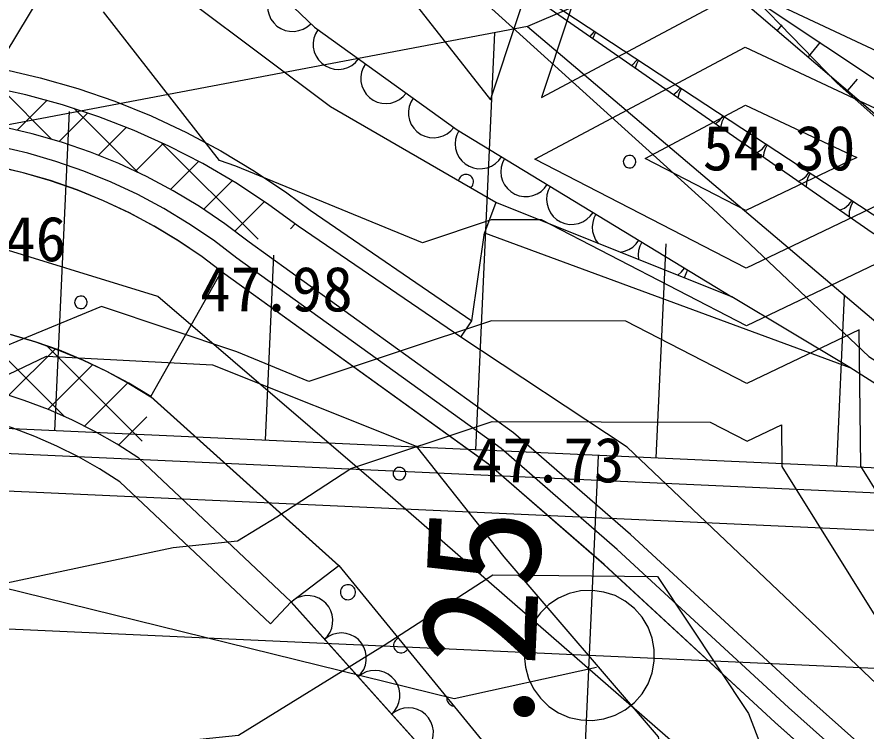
# Model space of a CAD drawing. Extents: x 42655 to 43811, y -141820 to -141156.
# Drawn here: x 43576.76 to 43593.71, y -141348.78 to -141334.52 of the extents above; entities that cross this region are included whole.
import ezdxf

# ---------------------------------------------------------------- set-up
doc = ezdxf.new("R2010")
doc.units = 0
for name, color, linetype in [('D-BMK-HTXT_1', 7, 'Continuous'), ('D-BMK_1', 7, 'Continuous'), ('D-STR-STR4_1', 7, 'Continuous'), ('D-STR_1', 7, 'Continuous'), ('ZE_HICN', 7, 'Continuous'), ('ZE_LWCN', 7, 'Continuous'), ('地形', 7, 'Continuous'), ('現況水路ﾊｯﾁ', 7, 'Continuous'), ('現況道路ﾊｯﾁ', 7, 'Continuous')]:
    doc.layers.add(name, color=color, linetype=linetype)

msp = doc.modelspace()

# ---------------------------------------------------------------- linework, layer by layer
at = {"layer": 'D-BMK-HTXT_1'}
msp.add_line((43588.005, -141351.271), (43588.367, -141343.279), dxfattribs=at)
msp.add_lwpolyline([(43586.886, -141347.275), (43586.907, -141347.507), (43586.969, -141347.732), (43587.07, -141347.942), (43587.207, -141348.13), (43587.375, -141348.291), (43587.57, -141348.42), (43587.784, -141348.511), (43588.012, -141348.563), (43588.244, -141348.574), (43588.475, -141348.542), (43588.697, -141348.47), (43588.902, -141348.36), (43589.084, -141348.215), (43589.238, -141348.039), (43589.357, -141347.839), (43589.439, -141347.621), (43589.481, -141347.391), (43589.481, -141347.158), (43589.439, -141346.929), (43589.357, -141346.711), (43589.238, -141346.511), (43589.084, -141346.335), (43588.902, -141346.19), (43588.697, -141346.08), (43588.475, -141346.008), (43588.244, -141345.976), (43588.011, -141345.987), (43587.784, -141346.039), (43587.57, -141346.13), (43587.375, -141346.259), (43587.207, -141346.42), (43587.07, -141346.608), (43586.969, -141346.818), (43586.907, -141347.043), (43586.886, -141347.275)], dxfattribs=at)
at = {"layer": 'D-BMK_1'}
msp.add_lwpolyline([(43648.124, -141349.997), (43439.808, -141340.537)], dxfattribs=at)
at = {"layer": 'D-STR-STR4_1'}
for p, q in [((43592.028, -141334.679), (43591.933, -141334.793)), ((43585.92, -141343.168), (43586.298, -141334.838)), ((43592.79, -141335.028), (43592.548, -141335.318)), ((43593.529, -141335.766), (43593.339, -141335.994)), ((43577.519, -141342.786), (43577.809, -141336.411)), ((43589.521, -141343.331), (43589.716, -141339.053)), ((43581.72, -141342.977), (43581.887, -141339.283)), ((43593.123, -141343.495), (43593.278, -141340.085))]:
    msp.add_line(p, q, dxfattribs=at)
for points in [[(43638.316, -141345.547), (43628.353, -141344.508), (43603.668, -141342.28), (43590.203, -141333.314)], [(43586.948, -141334.715), (43568.578, -141338.198), (43558.398, -141341.918)]]:
    msp.add_lwpolyline(points, dxfattribs=at)
at = {"layer": 'D-STR_1'}
msp.add_line((43648.306, -141346.001), (43558.398, -141341.918), dxfattribs=at)
for points in [[(43586.948, -141334.715), (43597.534, -141343.695), (43602.616, -141343.926), (43590.203, -141333.314), (43586.948, -141334.715)], [(43648.283, -141346.5), (43439.967, -141337.04)], [(43648.249, -141347.25), (43439.933, -141337.79)]]:
    msp.add_lwpolyline(points, dxfattribs=at)
at = {"layer": 'ZE_HICN'}
for points in [[(43588.867, -141331.191), (43587.229, -141336.129), (43591.289, -141333.965), (43595.09, -141335.755), (43596.388, -141336.398), (43597.085, -141336.471), (43597.832, -141337.311), (43601.507, -141342.702), (43602.007, -141342.848), (43606.596, -141342.884)], [(43601.514, -141349.65), (43601.508, -141349.619), (43600.742, -141344.396), (43596.432, -141345.501), (43595.178, -141343.487), (43595.12, -141338.874), (43591.321, -141340.694), (43587.227, -141338.578), (43586.223, -141338.575), (43584.856, -141339.031), (43581.129, -141337.502), (43580.804, -141337.392), (43578.487, -141334.423)]]:
    msp.add_lwpolyline(points, dxfattribs=at)
at = {"layer": 'ZE_LWCN'}
for points in [[(43576.034, -141336.077), (43578.956, -141331.238), (43577.483, -141326.89), (43581.089, -141328.997), (43583.104, -141328.777), (43586.169, -141327.377), (43589.871, -141331.186), (43588.915, -141334.067), (43591.283, -141332.804), (43593.5, -141333.849), (43596.383, -141335.275), (43597.93, -141335.438), (43599.586, -141337.303), (43601.494, -141340.102), (43603.722, -141340.751), (43606.586, -141340.773), (43611.686, -141343.408), (43616.769, -141342.216), (43617.799, -141342.131), (43621.861, -141343.019)], [(43586.211, -141336.176), (43587.863, -141331.196), (43586.179, -141329.462), (43582.325, -141331.222), (43586.211, -141336.176)], [(43587.098, -141337.362), (43591.294, -141335.126), (43595.955, -141337.32), (43591.315, -141339.542), (43587.098, -141337.362)], [(43589.3, -141337.352), (43591.3, -141336.286), (43593.52, -141337.332), (43591.31, -141338.39), (43589.3, -141337.352)], [(43621.865, -141343.968), (43618.421, -141345.359), (43619.011, -141349.536), (43618.619, -141351.724), (43616.816, -141352.254), (43611.745, -141355.733), (43607.372, -141356.615), (43606.66, -141356.449), (43606.01, -141356.548), (43603.971, -141355.77), (43601.557, -141353.302), (43598.972, -141352.759), (43598.387, -141349.634), (43598.093, -141347.635), (43596.444, -141348.058), (43593.602, -141343.494), (43593.569, -141340.772), (43591.326, -141341.846), (43588.91, -141340.597), (43586.232, -141340.589), (43582.587, -141341.805), (43581.147, -141341.214), (43578.449, -141340.303), (43576.059, -141341.292)], [(43576.081, -141345.923), (43579.876, -141345.121), (43581.165, -141344.987), (43581.95, -141344.503), (43583.426, -141343.542), (43586.242, -141342.603), (43590.593, -141342.616), (43591.332, -141342.998), (43592.017, -141342.67), (43592.027, -141343.502), (43594.08, -141346.799), (43595.179, -141349.649), (43596.392, -141355.7), (43596.393, -141355.806), (43596.462, -141355.829), (43596.481, -141355.838), (43596.505, -141355.835), (43601.571, -141356.219), (43605.16, -141357.587)], [(43576.411, -141349.358), (43581.183, -141348.863), (43584.091, -141347.072), (43586.256, -141345.662), (43589.541, -141345.698), (43591.357, -141348.435), (43591.832, -141349.665), (43591.981, -141350.408), (43592.007, -141355.827), (43595.529, -141356.97), (43596.488, -141357.434), (43597.72, -141357.293), (43601.577, -141357.585), (43604.31, -141358.627), (43606.669, -141358.27), (43609.253, -141358.872), (43611.757, -141358.367), (43614.503, -141359.042), (43616.841, -141357.425), (43621.668, -141355.994)]]:
    msp.add_lwpolyline(points, dxfattribs=at)
at = {"layer": '地形'}
for p, q in [((43576.457, -141335.968), (43577.452, -141336.962)), ((43577.362, -141336.188), (43576.769, -141336.781)), ((43577.898, -141336.347), (43579.181, -141337.63)), ((43578.173, -141336.438), (43577.603, -141337.008)), ((43578.945, -141336.727), (43578.387, -141337.284)), ((43579.682, -141337.05), (43579.127, -141337.605)), ((43579.643, -141337.032), (43581.573, -141338.962)), ((43580.386, -141337.407), (43579.827, -141337.966)), ((43581.059, -141337.794), (43580.487, -141338.366)), ((43581.702, -141338.212), (43581.111, -141338.803)), ((43582.317, -141338.658), (43582.222, -141338.753)), ((43585.842, -141340.589), (43586.094, -141338.833)), ((43579.431, -141342.106), (43580.844, -141339.606)), ((43585.618, -141340.921), (43585.842, -141340.589)), ((43575.902, -141340.699), (43577.703, -141342.499)), ((43577.531, -141341.15), (43576.602, -141342.079)), ((43577.349, -141341.084), (43579.259, -141342.995)), ((43578.277, -141341.464), (43577.381, -141342.36)), ((43578.975, -141341.827), (43578.108, -141342.694)), ((43579.353, -141342.51), (43578.788, -141343.074)), ((43582.232, -141346.205), (43581.82, -141346.641))]:
    msp.add_line(p, q, dxfattribs=at)
for points in [[(43574.814, -141313.867), (43574.061, -141317.628), (43574.061, -141320.219), (43575.232, -141321.221), (43578.075, -141322.559), (43580.334, -141325.233), (43583.512, -141327.824), (43587.108, -141331.083), (43590.621, -141333.256), (43593.13, -141335.847), (43595.388, -141337.853), (43597.145, -141339.273), (43600.239, -141342.199), (43602.999, -141344.204), (43606.261, -141344.873), (43611.781, -141345.207), (43621.483, -141345.458)], [(43549.208, -141319.961), (43556.867, -141320.753), (43567.431, -141322.178), (43571.973, -141322.864), (43574.086, -141324.131), (43583.297, -141331.692), (43590.642, -141338.347), (43593.759, -141341.303), (43600.265, -141345.426), (43603.065, -141346.799), (43608.248, -141348.229), (43613.847, -141348.387), (43631.813, -141349.201), (43653.781, -141346.583), (43661.115, -141345.834), (43670.949, -141346.829), (43671.768, -141347.675)], [(43628.738, -141345.821), (43620.496, -141346.308), (43614.344, -141346.486), (43609.411, -141345.917), (43606.922, -141345.575), (43602.787, -141344.666), (43600.173, -141343.368), (43595.089, -141339.575), (43593.827, -141338.836), (43587.334, -141334.324), (43581.848, -141330.333), (43581.132, -141329.474), (43575.037, -141323.875), (43570.779, -141321.115)], [(43570.779, -141321.115), (43574.951, -141323.21), (43580.168, -141327.49), (43580.267, -141327.808), (43581.867, -141329.758), (43583.506, -141331.26), (43587.441, -141334.255), (43594.296, -141338.759), (43595.901, -141339.354), (43600.766, -141339.448), (43599.883, -141340.118), (43596.038, -141339.881), (43595.089, -141339.575), (43593.827, -141338.836), (43587.334, -141334.324), (43581.848, -141330.333), (43581.132, -141329.474), (43575.037, -141323.875), (43570.779, -141321.115)], [(43568.974, -141323.194), (43571.629, -141325.072), (43576.487, -141328.669), (43579.216, -141331.4), (43582.697, -141334.729), (43585.548, -141336.778), (43591.025, -141340.112), (43586.316, -141338.226), (43583.02, -141336.315), (43578.862, -141333.197), (43574.52, -141328.339), (43572.263, -141326.29), (43569.243, -141324.151), (43568.974, -141323.851)], [(43581.901, -141333.968), (43581.844, -141334.04), (43581.8, -141334.122), (43581.773, -141334.21), (43581.762, -141334.301), (43581.769, -141334.393), (43581.792, -141334.483), (43581.831, -141334.566), (43581.885, -141334.641), (43581.951, -141334.705), (43582.029, -141334.755), (43582.114, -141334.791), (43582.204, -141334.81), (43582.296, -141334.812), (43582.387, -141334.797), (43582.474, -141334.766), (43582.554, -141334.719), (43582.624, -141334.659)], [(43582.766, -141334.779), (43582.72, -141334.859), (43582.689, -141334.946), (43582.674, -141335.037), (43582.676, -141335.129), (43582.695, -141335.219), (43582.73, -141335.304), (43582.781, -141335.382), (43582.845, -141335.448), (43582.92, -141335.502), (43583.003, -141335.541), (43583.092, -141335.564), (43583.184, -141335.571), (43583.276, -141335.56), (43583.364, -141335.533), (43583.446, -141335.49), (43583.518, -141335.432), (43583.579, -141335.363)], [(43588.192, -141334.919), (43588.288, -141334.811)], [(43588.309, -141334.825), (43588.247, -141334.958)], [(43569.181, -141336.421), (43569.92, -141336.134), (43570.674, -141335.887), (43571.439, -141335.679), (43572.214, -141335.511), (43572.996, -141335.385), (43573.785, -141335.299), (43574.141, -141335.274), (43574.92, -141335.329), (43575.695, -141335.424), (43576.464, -141335.56), (43577.224, -141335.737), (43577.975, -141335.952), (43578.713, -141336.207), (43579.437, -141336.5), (43580.144, -141336.83), (43580.833, -141337.197), (43581.502, -141337.6), (43582.149, -141338.037), (43582.611, -141338.38), (43585.842, -141340.589)], [(43589.027, -141335.5), (43589.144, -141335.374)], [(43589.166, -141335.388), (43589.124, -141335.465), (43589.097, -141335.548)], [(43583.717, -141335.462), (43583.67, -141335.541), (43583.639, -141335.628), (43583.624, -141335.719), (43583.626, -141335.812), (43583.645, -141335.902), (43583.681, -141335.987), (43583.731, -141336.064), (43583.795, -141336.131), (43583.87, -141336.185), (43583.953, -141336.224), (43584.043, -141336.247), (43584.135, -141336.253), (43584.226, -141336.243), (43584.315, -141336.215), (43584.396, -141336.172), (43584.468, -141336.115), (43584.529, -141336.045)], [(43588.937, -141343.115), (43585.618, -141340.921), (43582.375, -141338.703), (43581.763, -141338.254), (43581.128, -141337.837), (43580.472, -141337.453), (43579.796, -141337.105), (43579.104, -141336.792), (43578.396, -141336.516), (43577.674, -141336.278), (43576.941, -141336.078), (43576.199, -141335.916), (43575.449, -141335.793), (43574.694, -141335.71), (43574.144, -141335.674), (43573.375, -141335.741), (43572.61, -141335.847), (43571.852, -141335.993), (43571.103, -141336.179), (43570.365, -141336.404), (43569.639, -141336.667), (43569.336, -141336.79)], [(43647.722, -141358.843), (43628.878, -141354.259), (43624.278, -141352.34), (43610.656, -141352.746), (43600.049, -141357.9), (43584.108, -141344.001), (43579.575, -141340.103), (43575.981, -141339.003), (43571.17, -141339.119), (43567.866, -141341.494), (43559.565, -141353.262), (43554.745, -141358.368), (43544.775, -141360.801), (43537.008, -141359.816), (43506.675, -141352.748), (43493.73, -141352.632), (43456.856, -141354.434), (43449.599, -141354.085), (43443.512, -141351.884), (43435.686, -141346.669), (43422.979, -141336.46), (43420.429, -141335.881), (43409.299, -141338.603)], [(43589.86, -141336.079), (43589.938, -141336.015), (43590.001, -141335.937)], [(43590.022, -141335.951), (43589.975, -141336.042), (43589.948, -141336.14)], [(43584.667, -141336.145), (43584.62, -141336.224), (43584.589, -141336.311), (43584.574, -141336.402), (43584.577, -141336.494), (43584.596, -141336.585), (43584.631, -141336.67), (43584.681, -141336.747), (43584.745, -141336.814), (43584.82, -141336.868), (43584.904, -141336.907), (43584.993, -141336.93), (43585.085, -141336.936), (43585.177, -141336.926), (43585.265, -141336.898), (43585.346, -141336.855), (43585.419, -141336.798), (43585.479, -141336.728)], [(43590.692, -141336.657), (43590.784, -141336.588), (43590.858, -141336.5)], [(43590.879, -141336.514), (43590.827, -141336.619), (43590.8, -141336.732)], [(43598.614, -141352.836), (43596.808, -141351.924), (43592.426, -141348.016), (43589.008, -141344.861), (43586.672, -141342.828), (43581.393, -141339.02), (43580.907, -141338.653), (43580.402, -141338.311), (43579.881, -141337.997), (43579.344, -141337.71), (43578.792, -141337.452), (43578.228, -141337.223), (43577.652, -141337.024), (43577.067, -141336.855), (43576.474, -141336.717)], [(43585.578, -141336.796), (43585.537, -141336.878), (43585.513, -141336.967), (43585.505, -141337.059), (43585.514, -141337.151), (43585.54, -141337.24), (43585.582, -141337.322), (43585.638, -141337.395), (43585.706, -141337.457), (43585.785, -141337.505), (43585.872, -141337.537), (43585.962, -141337.554), (43586.055, -141337.553), (43586.145, -141337.535), (43586.231, -141337.501), (43586.309, -141337.452), (43586.377, -141337.39), (43586.432, -141337.316)], [(43598.434, -141353.193), (43596.581, -141352.258), (43592.157, -141348.313), (43588.741, -141345.159), (43586.423, -141343.142), (43581.151, -141339.338), (43580.682, -141338.983), (43580.195, -141338.653), (43579.692, -141338.349), (43579.173, -141338.072), (43578.641, -141337.822), (43578.096, -141337.601), (43577.54, -141337.408), (43576.976, -141337.244), (43576.403, -141337.111)], [(43591.523, -141337.235), (43591.63, -141337.161), (43591.715, -141337.063)], [(43591.736, -141337.077), (43591.694, -141337.155), (43591.667, -141337.239), (43591.654, -141337.326)], [(43586.49, -141337.351), (43586.45, -141337.434), (43586.425, -141337.523), (43586.418, -141337.615), (43586.427, -141337.707), (43586.453, -141337.795), (43586.494, -141337.878), (43586.551, -141337.951), (43586.619, -141338.012), (43586.698, -141338.06), (43586.784, -141338.093), (43586.875, -141338.109), (43586.967, -141338.109), (43587.058, -141338.091), (43587.144, -141338.057), (43587.222, -141338.008), (43587.29, -141337.945), (43587.345, -141337.871)], [(43588.862, -141337.413), (43588.864, -141337.436), (43588.87, -141337.457), (43588.88, -141337.477), (43588.893, -141337.495), (43588.909, -141337.511), (43588.928, -141337.523), (43588.948, -141337.532), (43588.97, -141337.537), (43588.993, -141337.538), (43589.015, -141337.535), (43589.036, -141337.528), (43589.056, -141337.518), (43589.073, -141337.504), (43589.088, -141337.487), (43589.1, -141337.467), (43589.108, -141337.446), (43589.112, -141337.424), (43589.112, -141337.402), (43589.108, -141337.38), (43589.1, -141337.359), (43589.088, -141337.34), (43589.073, -141337.323), (43589.056, -141337.309), (43589.036, -141337.298), (43589.015, -141337.291), (43588.993, -141337.288), (43588.97, -141337.289), (43588.948, -141337.294), (43588.928, -141337.303), (43588.909, -141337.315), (43588.893, -141337.331), (43588.88, -141337.349), (43588.87, -141337.369), (43588.864, -141337.391), (43588.862, -141337.413)], [(43598.253, -141353.55), (43596.354, -141352.591), (43591.888, -141348.609), (43588.474, -141345.457), (43586.174, -141343.455), (43580.908, -141339.657), (43580.457, -141339.314), (43579.988, -141338.996), (43579.502, -141338.702), (43579.003, -141338.434), (43578.489, -141338.193), (43577.964, -141337.978), (43577.429, -141337.792), (43576.884, -141337.634), (43576.332, -141337.505)], [(43585.816, -141337.936), (43585.835, -141337.918), (43585.851, -141337.897), (43585.862, -141337.873), (43585.869, -141337.847), (43585.872, -141337.821), (43585.87, -141337.795), (43585.863, -141337.769), (43585.853, -141337.745), (43585.838, -141337.724), (43585.819, -141337.705), (43585.797, -141337.69), (43585.773, -141337.678), (43585.748, -141337.672), (43585.722, -141337.669), (43585.695, -141337.672), (43585.67, -141337.679), (43585.646, -141337.69), (43585.625, -141337.705), (43585.606, -141337.724), (43585.591, -141337.746), (43585.58, -141337.77), (43585.574, -141337.796)], [(43592.352, -141337.811), (43592.437, -141337.764), (43592.511, -141337.702), (43592.572, -141337.626)], [(43592.593, -141337.64), (43592.547, -141337.728), (43592.519, -141337.823), (43592.511, -141337.921)], [(43587.403, -141337.907), (43587.363, -141337.99), (43587.338, -141338.079), (43587.33, -141338.171), (43587.34, -141338.262), (43587.366, -141338.351), (43587.407, -141338.433), (43587.463, -141338.507), (43587.532, -141338.568), (43587.611, -141338.616), (43587.697, -141338.649), (43587.788, -141338.665), (43587.88, -141338.664), (43587.971, -141338.647), (43588.057, -141338.613), (43588.135, -141338.564), (43588.202, -141338.501), (43588.258, -141338.427)], [(43586.316, -141338.226), (43586.094, -141338.833), (43593.382, -141341.522)], [(43593.179, -141338.385), (43593.276, -141338.339), (43593.36, -141338.272), (43593.429, -141338.189)], [(43593.45, -141338.203), (43593.4, -141338.301), (43593.372, -141338.408), (43593.369, -141338.518)], [(43588.316, -141338.463), (43588.277, -141338.542), (43588.252, -141338.628), (43588.243, -141338.716), (43588.25, -141338.805), (43588.273, -141338.891), (43588.31, -141338.972), (43588.361, -141339.045)], [(43588.797, -141339.22), (43588.887, -141339.201), (43588.972, -141339.167), (43589.049, -141339.118), (43589.116, -141339.056), (43589.17, -141338.982)], [(43589.229, -141339.018), (43589.189, -141339.099), (43589.165, -141339.186), (43589.156, -141339.276), (43589.164, -141339.366)], [(43589.951, -141339.682), (43590.024, -141339.616), (43590.083, -141339.538)], [(43590.142, -141339.574), (43590.079, -141339.733)], [(43577.913, -141340.223), (43577.915, -141340.245), (43577.921, -141340.267), (43577.931, -141340.287), (43577.944, -141340.305), (43577.96, -141340.321), (43577.979, -141340.333), (43577.999, -141340.342), (43578.021, -141340.347), (43578.044, -141340.348), (43578.066, -141340.345), (43578.087, -141340.338), (43578.107, -141340.327), (43578.124, -141340.313), (43578.139, -141340.296), (43578.151, -141340.277), (43578.158, -141340.256), (43578.162, -141340.234), (43578.162, -141340.212), (43578.158, -141340.19), (43578.151, -141340.169), (43578.139, -141340.149), (43578.124, -141340.133), (43578.107, -141340.119), (43578.087, -141340.108), (43578.066, -141340.101), (43578.044, -141340.098), (43578.021, -141340.099), (43577.999, -141340.104), (43577.979, -141340.113), (43577.96, -141340.125), (43577.944, -141340.141), (43577.931, -141340.159), (43577.921, -141340.179), (43577.915, -141340.201), (43577.913, -141340.223)], [(43606.465, -141350.095), (43606.232, -141348.4), (43604.947, -141348.286), (43602.731, -141347.653), (43596.32, -141343.399), (43593.382, -141341.522), (43591.025, -141340.112)], [(43583.186, -141345.481), (43579.431, -141342.106), (43578.995, -141341.839), (43578.544, -141341.595), (43578.082, -141341.375), (43577.609, -141341.18), (43577.127, -141341.009), (43576.636, -141340.864)], [(43566.426, -141373.01), (43563.752, -141362.675), (43562.241, -141356.985), (43572.353, -141344.896), (43574.794, -141342.515), (43577.351, -141341.296), (43580.663, -141341.47), (43584.731, -141343.096), (43586.475, -141345.302), (43589.555, -141348.902), (43591.417, -141357.328), (43590.72, -141358.373), (43581.538, -141361.691), (43575.495, -141364.478), (43569.393, -141368.775), (43566.426, -141373.01)], [(43582.232, -141346.205), (43579.193, -141343.337), (43578.762, -141343.058), (43578.317, -141342.803), (43577.858, -141342.571), (43577.389, -141342.363), (43576.909, -141342.18), (43576.42, -141342.023), (43575.924, -141341.892), (43575.421, -141341.786), (43574.914, -141341.707), (43574.403, -141341.655), (43573.89, -141341.629), (43573.377, -141341.631), (43572.864, -141341.659), (43572.353, -141341.714), (43571.846, -141341.796), (43571.663, -141341.832), (43569.612, -141342.544), (43568.974, -141343.166)], [(43581.82, -141346.641), (43578.816, -141343.806), (43578.41, -141343.547), (43577.991, -141343.309), (43577.559, -141343.093), (43577.118, -141342.901), (43576.666, -141342.731), (43576.207, -141342.586), (43575.74, -141342.465), (43575.268, -141342.368), (43574.791, -141342.296), (43574.311, -141342.25), (43573.83, -141342.228), (43573.347, -141342.232), (43572.866, -141342.261), (43572.387, -141342.315), (43571.912, -141342.394), (43571.823, -141342.412), (43569.809, -141343.111)], [(43606.094, -141351.291), (43600.153, -141352.143), (43597.829, -141351.455), (43595.226, -141349.087), (43588.937, -141343.115)], [(43584.27, -141343.643), (43584.272, -141343.665), (43584.278, -141343.687), (43584.288, -141343.707), (43584.301, -141343.725), (43584.317, -141343.74), (43584.336, -141343.753), (43584.356, -141343.762), (43584.378, -141343.767), (43584.401, -141343.768), (43584.423, -141343.765), (43584.444, -141343.758), (43584.464, -141343.747), (43584.481, -141343.733), (43584.496, -141343.716), (43584.508, -141343.697), (43584.516, -141343.676), (43584.52, -141343.654), (43584.52, -141343.632), (43584.516, -141343.609), (43584.508, -141343.588), (43584.496, -141343.569), (43584.481, -141343.552), (43584.464, -141343.538), (43584.444, -141343.528), (43584.423, -141343.521), (43584.401, -141343.518), (43584.378, -141343.519), (43584.356, -141343.524), (43584.336, -141343.533), (43584.317, -141343.545), (43584.301, -141343.56), (43584.288, -141343.579), (43584.278, -141343.599), (43584.272, -141343.62), (43584.27, -141343.643)], [(43572.353, -141344.896), (43585.488, -141348.133), (43588.325, -141347.508)], [(43593.544, -141356.688), (43586.914, -141351.434), (43582.232, -141346.205), (43583.186, -141345.481), (43587.527, -141350.792), (43593.973, -141356.369), (43593.544, -141356.688)], [(43583.216, -141346.011), (43583.219, -141346.038), (43583.226, -141346.064), (43583.238, -141346.088), (43583.253, -141346.11), (43583.273, -141346.129), (43583.295, -141346.143), (43583.32, -141346.154), (43583.346, -141346.16), (43583.373, -141346.161), (43583.4, -141346.157), (43583.425, -141346.149), (43583.449, -141346.136), (43583.47, -141346.12), (43583.488, -141346.099), (43583.502, -141346.076), (43583.511, -141346.051), (43583.516, -141346.025), (43583.516, -141345.998), (43583.511, -141345.971), (43583.502, -141345.946), (43583.488, -141345.923), (43583.47, -141345.903), (43583.449, -141345.886), (43583.425, -141345.873), (43583.4, -141345.865), (43583.373, -141345.861), (43583.346, -141345.863), (43583.32, -141345.869), (43583.295, -141345.879), (43583.273, -141345.894), (43583.253, -141345.913), (43583.238, -141345.934), (43583.226, -141345.959), (43583.219, -141345.984), (43583.216, -141346.011)], [(43582.9, -141346.951), (43582.96, -141346.886), (43583.009, -141346.811), (43583.043, -141346.729), (43583.062, -141346.642), (43583.066, -141346.554), (43583.053, -141346.466), (43583.026, -141346.381), (43582.984, -141346.303), (43582.928, -141346.233), (43582.861, -141346.175), (43582.785, -141346.129), (43582.702, -141346.097), (43582.615, -141346.081), (43582.526, -141346.08), (43582.438, -141346.095), (43582.355, -141346.125), (43582.278, -141346.17)], [(43583.569, -141347.698), (43583.631, -141347.63), (43583.681, -141347.552), (43583.715, -141347.466), (43583.733, -141347.376), (43583.733, -141347.284), (43583.717, -141347.193), (43583.685, -141347.106), (43583.637, -141347.028), (43583.575, -141346.959), (43583.502, -141346.903), (43583.42, -141346.861), (43583.331, -141346.835), (43583.24, -141346.825), (43583.148, -141346.833), (43583.059, -141346.857), (43582.976, -141346.898), (43582.902, -141346.953)], [(43584.372, -141346.932), (43584.348, -141346.944), (43584.327, -141346.96), (43584.308, -141346.98), (43584.294, -141347.003), (43584.284, -141347.028), (43584.278, -141347.054), (43584.277, -141347.081), (43584.281, -141347.107), (43584.29, -141347.133), (43584.303, -141347.156), (43584.32, -141347.177), (43584.34, -141347.194), (43584.364, -141347.208), (43584.389, -141347.217), (43584.415, -141347.221), (43584.442, -141347.221), (43584.468, -141347.216), (43584.493, -141347.206), (43584.516, -141347.192), (43584.536, -141347.175), (43584.553, -141347.153)], [(43584.237, -141348.445), (43584.3, -141348.377), (43584.35, -141348.299), (43584.384, -141348.213), (43584.401, -141348.123), (43584.402, -141348.031), (43584.386, -141347.94), (43584.354, -141347.853), (43584.306, -141347.775), (43584.244, -141347.706), (43584.171, -141347.65), (43584.089, -141347.608), (43584, -141347.582), (43583.908, -141347.572), (43583.816, -141347.58), (43583.728, -141347.604), (43583.645, -141347.645), (43583.57, -141347.7)], [(43585.339, -141348.115), (43585.338, -141348.141), (43585.342, -141348.168), (43585.351, -141348.193), (43585.364, -141348.217), (43585.381, -141348.237), (43585.401, -141348.255), (43585.424, -141348.268), (43585.449, -141348.278), (43585.476, -141348.282)], [(43584.906, -141349.192), (43584.969, -141349.124), (43585.018, -141349.046), (43585.052, -141348.96), (43585.07, -141348.87), (43585.071, -141348.778), (43585.055, -141348.687), (43585.022, -141348.6), (43584.974, -141348.522), (43584.913, -141348.453), (43584.84, -141348.397), (43584.758, -141348.355), (43584.669, -141348.329), (43584.577, -141348.319), (43584.485, -141348.327), (43584.396, -141348.352), (43584.313, -141348.392), (43584.239, -141348.447)]]:
    msp.add_lwpolyline(points, dxfattribs=at)
at = {"layer": '現況水路ﾊｯﾁ'}
for points in [[(43629.011, -141352.459), (43617.574, -141352.089), (43610.5, -141351.212), (43606.095, -141352.39), (43600.941, -141352.896), (43598.535, -141353.001), (43598.256, -141353.553), (43596.357, -141352.594), (43591.891, -141348.612), (43588.477, -141345.46), (43586.177, -141343.458), (43580.911, -141339.66), (43580.459, -141339.317), (43579.99, -141338.998), (43579.505, -141338.705), (43579.005, -141338.437), (43578.492, -141338.195), (43577.967, -141337.981), (43577.431, -141337.795), (43576.887, -141337.637), (43576.335, -141337.507)], [(43576.639, -141340.867), (43577.129, -141341.012), (43577.612, -141341.183), (43578.085, -141341.378), (43578.547, -141341.598), (43578.997, -141341.842), (43579.434, -141342.109), (43583.188, -141345.484), (43582.235, -141346.208), (43586.916, -141351.437), (43593.547, -141356.69), (43593.976, -141356.372), (43598.529, -141360.29), (43601.18, -141360.149), (43607.42, -141357.102), (43613.405, -141354.757), (43622.227, -141354.691)]]:
    msp.add_lwpolyline(points, dxfattribs=at)
at = {"layer": '現況道路ﾊｯﾁ'}
for points in [[(43621.483, -141345.458), (43611.781, -141345.207), (43606.261, -141344.873), (43602.999, -141344.204), (43600.239, -141342.199), (43597.145, -141339.273), (43595.388, -141337.853), (43593.13, -141335.847), (43590.621, -141333.256), (43587.108, -141331.083), (43583.512, -141327.824), (43580.334, -141325.233), (43578.075, -141322.559), (43575.232, -141321.221), (43574.061, -141320.219), (43574.061, -141317.628), (43574.814, -141313.867)], [(43549.208, -141319.961), (43556.867, -141320.753), (43567.431, -141322.178), (43571.973, -141322.864), (43574.086, -141324.131), (43583.297, -141331.692), (43590.642, -141338.347), (43593.759, -141341.303), (43600.265, -141345.426), (43603.065, -141346.799), (43608.248, -141348.229), (43613.847, -141348.387), (43631.813, -141349.201)]]:
    msp.add_lwpolyline(points, dxfattribs=at)

# ---------------------------------------------------------------- texts
at = {"layer": 'D-BMK-HTXT_1'}
msp.add_text('NO.25', height=2.3065, rotation=87.3991, dxfattribs=at).set_placement((43586.885, -141352.221))
at = {"layer": '地形'}
for s, p in [('54.30', (43590.446, -141337.588)), ('48.46', (43574.696, -141339.402)), ('47.98', (43580.417, -141340.404)), ('47.73', (43585.836, -141343.818))]:
    msp.add_text(s, height=0.8962, dxfattribs=at).set_placement(p)

doc.saveas('drawing.dxf')
